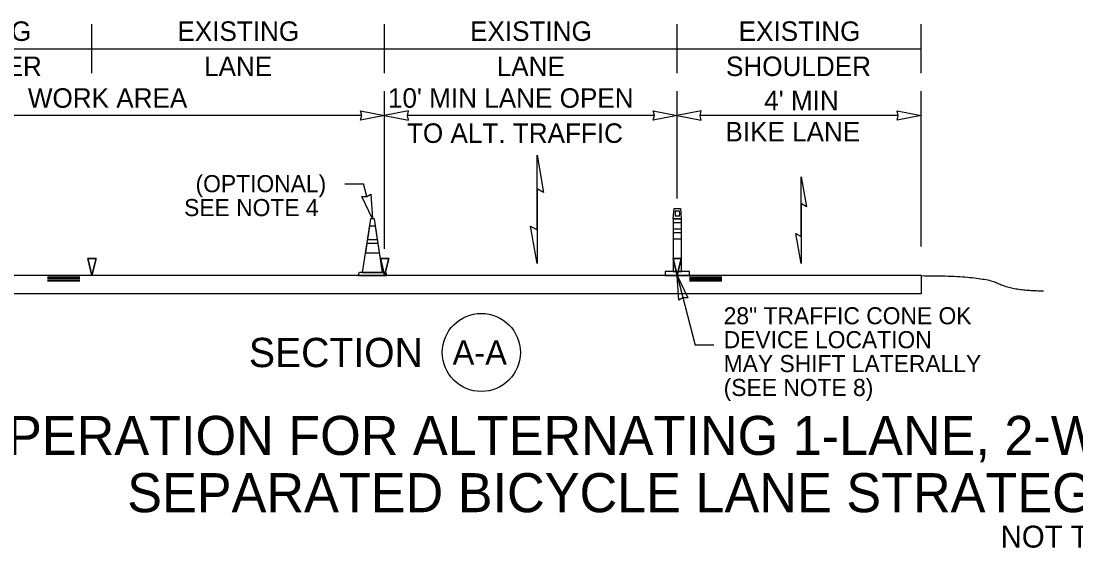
# Model space of a CAD drawing. Extents: x 99999.1 to 100095.7, y 99995 to 100010.7.
# Drawn here: x 100045 to 100049.325, y 100001.18 to 100003.339 of the extents above; entities that cross this region are included whole.
import ezdxf

# ---------------------------------------------------------------- set-up
doc = ezdxf.new("R2010")
doc.units = 0
for name, color, linetype in [('SH_DE_DetailHeading1Text', 7, 'Continuous'), ('TR_WZ_TrafficConeElev', 7, 'Continuous'), ('TR_WZ_TubularMarkerElev', 7, 'Continuous'), ('TR_WZ_WorkZoneDetails', 7, 'Continuous'), ('TR_WZ_WorkZoneTextCurrent', 7, 'Continuous')]:
    doc.layers.add(name, color=color, linetype=linetype)

msp = doc.modelspace()

# ---------------------------------------------------------------- linework, layer by layer
at = {"layer": 'TR_WZ_TrafficConeElev'}
for p, q in [((100046.4282, 100002.4976), (100046.4199, 100002.4434)), ((100046.4534, 100002.4976), (100046.4282, 100002.4976)), ((100046.4617, 100002.4434), (100046.4534, 100002.4976)), ((100046.4173, 100002.4268), (100046.4116, 100002.3893)), ((100046.4642, 100002.4268), (100046.4173, 100002.4268)), ((100046.4199, 100002.4434), (100046.4617, 100002.4434)), ((100046.47, 100002.3893), (100046.4642, 100002.4268)), ((100046.4116, 100002.3893), (100046.47, 100002.3893)), ((100046.3871, 100002.308), (100046.383, 100002.3038)), ((100046.383, 100002.3038), (100046.383, 100002.2955)), ((100046.383, 100002.2955), (100046.4986, 100002.2955)), ((100046.3991, 100002.308), (100046.3871, 100002.308)), ((100046.4986, 100002.3038), (100046.4944, 100002.308)), ((100046.4986, 100002.2955), (100046.4986, 100002.3038))]:
    msp.add_line(p, q, dxfattribs=at)
msp.add_lwpolyline([(100046.3991, 100002.308), (100046.4824, 100002.308), (100046.4486, 100002.5288), (100046.433, 100002.5288)], close=True, dxfattribs=at)
msp.add_lwpolyline([(100046.3991, 100002.308), (100046.4824, 100002.308), (100046.4486, 100002.5288), (100046.433, 100002.5288)], close=True, dxfattribs=at)
msp.add_lwpolyline([(100046.4944, 100002.308), (100046.4824, 100002.308), (100046.3991, 100002.308)], dxfattribs=at)
at = {"layer": 'TR_WZ_TubularMarkerElev'}
for p, q in [((100047.6824, 100002.5612), (100047.6998, 100002.5612)), ((100047.7074, 100002.5125), (100047.6741, 100002.5125)), ((100047.6741, 100002.5125), (100047.6741, 100002.4879)), ((100047.6743, 100002.5288), (100047.7072, 100002.5288)), ((100047.6998, 100002.539), (100047.6824, 100002.539)), ((100047.7074, 100002.4879), (100047.7074, 100002.5125)), ((100047.6741, 100002.4879), (100047.7074, 100002.4879)), ((100047.6741, 100002.4715), (100047.6741, 100002.447)), ((100047.7074, 100002.4715), (100047.6741, 100002.4715)), ((100047.7074, 100002.447), (100047.7074, 100002.4715)), ((100047.6741, 100002.447), (100047.7074, 100002.447)), ((100047.6408, 100002.3119), (100047.6408, 100002.2955)), ((100047.6408, 100002.2955), (100047.7408, 100002.2955)), ((100047.7408, 100002.2955), (100047.7408, 100002.3119))]:
    msp.add_line(p, q, dxfattribs=at)
msp.add_lwpolyline([(100047.6743, 100002.5288), (100047.6774, 100002.5713), (100047.7044, 100002.5713), (100047.7072, 100002.5288)], close=True, dxfattribs=at)
for points in [[(100047.6741, 100002.3119), (100047.7074, 100002.3119), (100047.7074, 100002.5247)], [(100047.6741, 100002.5247), (100047.6741, 100002.3119)], [(100047.6741, 100002.3119), (100047.7074, 100002.3119), (100047.7074, 100002.5247)], [(100047.6741, 100002.5247), (100047.6741, 100002.3119)], [(100047.7072, 100002.5288), (100047.6743, 100002.5288), (100047.7072, 100002.5288), (100047.6743, 100002.5288)], [(100047.7072, 100002.5288), (100047.6743, 100002.5288), (100047.7072, 100002.5288), (100047.6743, 100002.5288)], [(100047.7408, 100002.3119), (100047.7074, 100002.3119), (100047.6741, 100002.3119), (100047.6408, 100002.3119)]]:
    msp.add_lwpolyline(points, dxfattribs=at)
for centre, major_axis, ratio, start_param, end_param in [((100047.6824, 100002.5501), (0, 0.0111), 0.071484, 0, 3.141593), ((100047.6998, 100002.5501), (0, 0.0111), 0.071484, 3.141593, 6.283185), ((100047.6744, 100002.5238), (0, 0.00512), 0.053405, 0.177149, 1.393647), ((100047.6744, 100002.5238), (0, 0.00512), 0.053405, 0.177149, 1.393647), ((100047.7072, 100002.5238), (0, 0.00512), 0.053405, 4.889538, 6.106036), ((100047.7072, 100002.5238), (0, 0.00512), 0.053405, 4.889538, 6.106036)]:
    msp.add_ellipse(centre, major_axis=major_axis, ratio=ratio, start_param=start_param, end_param=end_param, dxfattribs=at)
at = {"layer": 'TR_WZ_WorkZoneDetails'}
for p, q in [((100045.2907, 100003.1255), (100045.2907, 100003.3255)), ((100046.4907, 100003.1255), (100046.4907, 100003.3255)), ((100047.6907, 100003.1255), (100047.6907, 100003.3255)), ((100048.6907, 100003.1255), (100048.6907, 100003.3255)), ((100044.2907, 100003.2255), (100045.2907, 100003.2255)), ((100045.2907, 100003.2255), (100046.4907, 100003.2255)), ((100046.4907, 100003.2255), (100047.6907, 100003.2255)), ((100047.6907, 100003.2255), (100048.6907, 100003.2255)), ((100046.4907, 100002.4052), (100046.4907, 100003.0515)), ((100047.6907, 100002.6113), (100047.6907, 100003.0515)), ((100048.6907, 100002.4152), (100048.6907, 100003.0515)), ((100046.397, 100002.9515), (100044.3844, 100002.9515)), ((100047.5969, 100002.9515), (100046.5844, 100002.9515)), ((100048.597, 100002.9515), (100047.7844, 100002.9515)), ((100046.3275, 100002.6715), (100046.4037, 100002.6715)), ((100046.4172, 100002.6196), (100046.4037, 100002.6715)), ((100047.1157, 100002.6519), (100047.1157, 100002.4831)), ((100047.1157, 100002.4831), (100047.1157, 100002.6519)), ((100048.199, 100002.5906), (100048.199, 100002.4555)), ((100048.199, 100002.4555), (100048.199, 100002.5906)), ((100048.6907, 100002.2954), (100044.2907, 100002.2954)), ((100047.6907, 100002.2954), (100047.7647, 100002.0101)), ((100048.6907, 100002.2954), (100048.6907, 100002.2204)), ((100045.1077, 100002.2902), (100045.2407, 100002.2902)), ((100045.1077, 100002.2846), (100045.2407, 100002.2846)), ((100045.1077, 100002.2789), (100045.2407, 100002.2789)), ((100045.1077, 100002.2737), (100045.2407, 100002.2737)), ((100047.8737, 100002.2898), (100047.7407, 100002.2898)), ((100047.8737, 100002.2842), (100047.7407, 100002.2842)), ((100047.8737, 100002.2785), (100047.7407, 100002.2785)), ((100047.8737, 100002.2733), (100047.7407, 100002.2733)), ((100048.6907, 100002.2204), (100044.2907, 100002.2204)), ((100047.841, 100002.0101), (100047.7647, 100002.0101))]:
    msp.add_line(p, q, dxfattribs=at)
for points in [[(100046.4907, 100002.9515), (100046.3924, 100002.9322), (100046.397, 100002.9515), (100046.3924, 100002.9708)], [(100046.4907, 100002.9515), (100046.589, 100002.9322), (100046.5844, 100002.9515), (100046.589, 100002.9708)], [(100047.6907, 100002.9515), (100047.5924, 100002.9322), (100047.5969, 100002.9515), (100047.5924, 100002.9708)], [(100047.6907, 100002.9515), (100047.7889, 100002.9322), (100047.7844, 100002.9515), (100047.7889, 100002.9708)], [(100048.6907, 100002.9515), (100048.5924, 100002.9322), (100048.597, 100002.9515), (100048.5924, 100002.9708)], [(100047.1157, 100002.7895), (100047.1427, 100002.6363), (100047.1157, 100002.6519)], [(100048.199, 100002.7007), (100048.2206, 100002.5781), (100048.199, 100002.5906)], [(100046.4408, 100002.5288), (100046.3975, 100002.6192), (100046.4173, 100002.6196), (100046.4348, 100002.6288)], [(100047.1157, 100002.3454), (100047.0887, 100002.4987), (100047.1157, 100002.4831)], [(100048.199, 100002.3454), (100048.1774, 100002.468), (100048.199, 100002.4555)], [(100045.2907, 100002.2954), (100045.274, 100002.3652), (100045.3073, 100002.3652)], [(100046.4907, 100002.2954), (100046.474, 100002.3652), (100046.5074, 100002.3652)], [(100047.6907, 100002.2954), (100047.674, 100002.3652), (100047.7073, 100002.3652)], [(100047.6907, 100002.2954), (100047.734, 100002.2051), (100047.7142, 100002.2047), (100047.6967, 100002.1955)]]:
    msp.add_lwpolyline(points, close=True, dxfattribs=at)
for points in [[(100045.3073, 100002.3652), (100045.274, 100002.3652), (100045.2907, 100002.2954), (100045.3073, 100002.3652)], [(100046.5074, 100002.3652), (100046.474, 100002.3652), (100046.4907, 100002.2954), (100046.5074, 100002.3652)], [(100047.7073, 100002.3652), (100047.674, 100002.3652), (100047.6907, 100002.2954), (100047.7073, 100002.3652)]]:
    msp.add_lwpolyline(points, dxfattribs=at)
msp.add_circle((100046.8872, 100001.9805), 0.16, dxfattribs=at)
msp.add_open_spline([(100048.6907, 100002.2954), (100048.9419, 100002.2956), (100049.0674, 100002.2335), (100049.1928, 100002.2336)], degree=2, dxfattribs=at)

# ---------------------------------------------------------------- texts
at = {"layer": 'SH_DE_DetailHeading1Text'}
for s, height, p in [('PILOT CAR OPERATION FOR ALTERNATING 1-LANE, 2-WAY TRAFFIC: AFAD-CONTROLLED + TEMP. RUMBLE STRIPS', 0.16, (100043.5872, 100001.5606)), ('SEPARATED BICYCLE LANE STRATEGY (HIGHWAYS, 40 MPH OR LESS)', 0.16, (100045.4351, 100001.3259)), ('NOT TO SCALE', 0.09, (100049.0168, 100001.1809))]:
    msp.add_text(s, height=height, rotation=360, dxfattribs=at).set_placement(p)
at = {"layer": 'TR_WZ_WorkZoneDetails'}
for s, height, p in [('EXISTING', 0.08, (100044.5424, 100003.2575)), ('EXISTING', 0.08, (100045.6409, 100003.2575)), ('EXISTING', 0.08, (100046.8409, 100003.2575)), ('EXISTING', 0.08, (100047.9424, 100003.2575)), ('SHOULDER', 0.08, (100044.4905, 100003.1135)), ('LANE', 0.08, (100045.7503, 100003.1135)), ('LANE', 0.08, (100046.9503, 100003.1135)), ('SHOULDER', 0.08, (100047.8905, 100003.1135)), ('SECTION', 0.12, (100045.9342, 100001.9205)), ('A-A', 0.1, (100046.7694, 100001.9305))]:
    msp.add_text(s, height=height, rotation=360, dxfattribs=at).set_placement(p)
for s, p in [('WORK AREA', (100045.0278, 100002.9835)), ("10' MIN LANE OPEN", (100046.5043, 100002.9835)), ("4' MIN", (100048.0471, 100002.9735)), ('TO ALT. TRAFFIC', (100046.5824, 100002.8395)), ('BIKE LANE', (100047.8881, 100002.8455))]:
    msp.add_text(s, height=0.08, dxfattribs=at).set_placement(p)
at = {"layer": 'TR_WZ_WorkZoneTextCurrent'}
for s, p in [('(OPTIONAL)', (100045.7154, 100002.6375)), ('SEE NOTE 4', (100045.6685, 100002.5395)), ('28" TRAFFIC CONE OK', (100047.881, 100002.0961)), ('DEVICE LOCATION', (100047.881, 100001.9981)), ('MAY SHIFT LATERALLY ', (100047.881, 100001.9001)), ('(SEE NOTE 8)', (100047.881, 100001.8021))]:
    msp.add_text(s, height=0.07, dxfattribs=at).set_placement(p)

doc.saveas('drawing.dxf')
